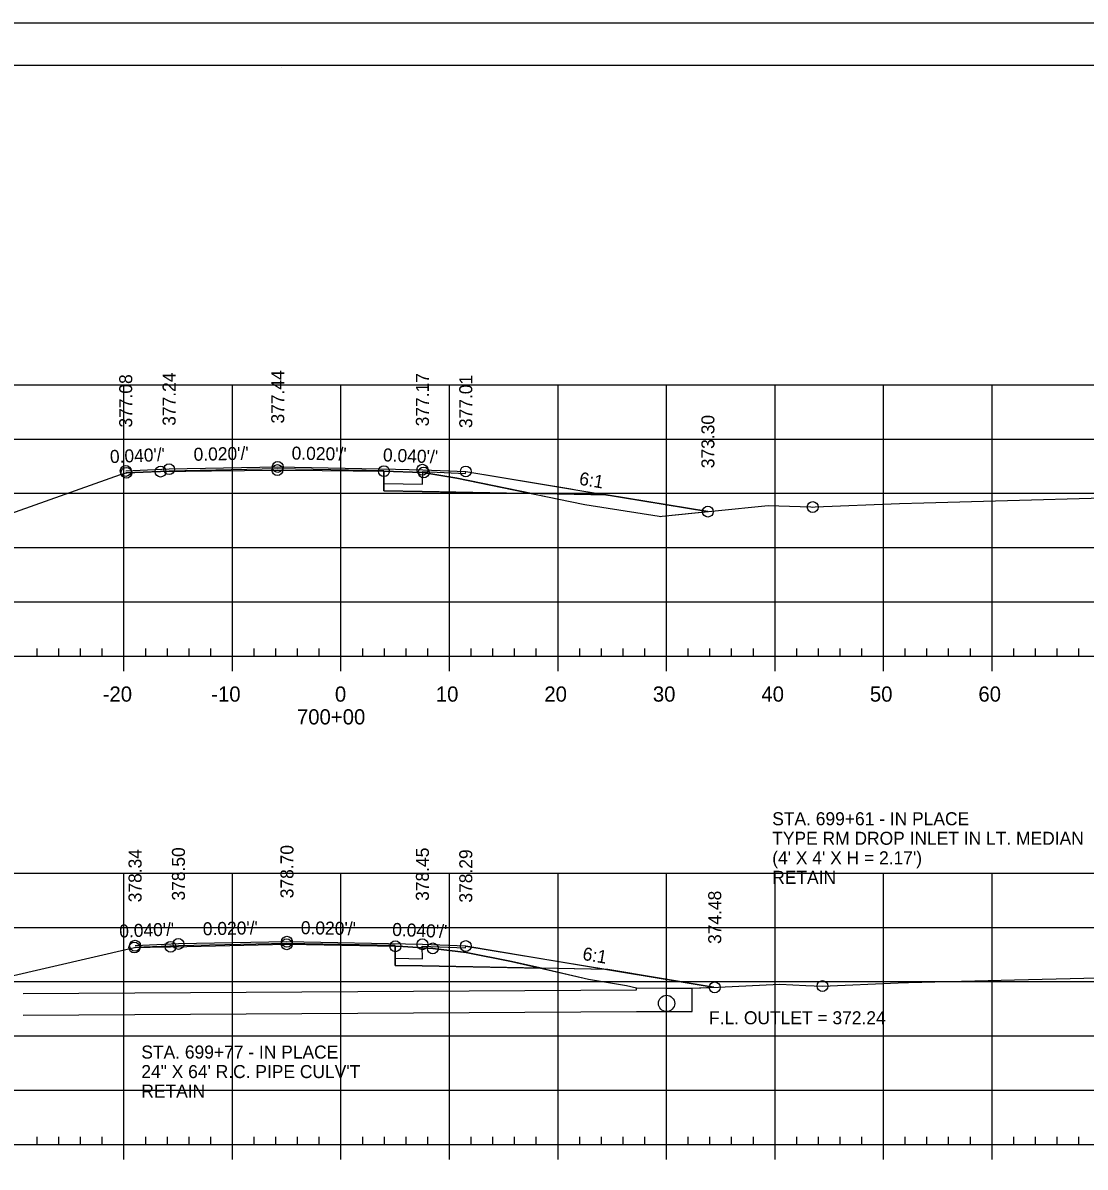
# Model space of a CAD drawing. Extents: x 1359801 to 1362404, y 372415 to 374228.
# Drawn here: x 1361174.4 to 1361272.3, y 372629.2 to 372734.6 of the extents above; entities that cross this region are included whole.
import ezdxf

# ---------------------------------------------------------------- set-up
doc = ezdxf.new("R2010")
doc.units = 0
for name, color, linetype in [('S_DRG_PT_SYM', 7, 'Continuous'), ('S_ELECTRIC_UTILITIES_ANNOT', 7, 'Continuous'), ('S_IRON_PIN', 7, 'Continuous'), ('S_MAILBOX', 7, 'Continuous'), ('S_PRIMARY_CTL', 7, 'Continuous'), ('S_SANITARY_SEWER', 7, 'Continuous'), ('S_SHOULDER', 7, 'Continuous'), ('S_UNDERGROUND_CABLE', 7, 'Continuous'), ('S_UTILITY_POLE_ANNOT', 7, 'Continuous'), ('S_UTL_PT_SYM', 7, 'Continuous'), ('S_WATER_UTILITIES', 7, 'Continuous')]:
    doc.layers.add(name, color=color, linetype=linetype)

msp = doc.modelspace()

# ---------------------------------------------------------------- linework, layer by layer
at = {"layer": 'S_DRG_PT_SYM'}
for points in [[(1361169.98, 372688.22), (1361183.38, 372692.97), (1361183.94, 372693.14), (1361187, 372693.25), (1361187.08, 372693.25), (1361191.77, 372693.31), (1361197.85, 372693.39), (1361201.98, 372693.34), (1361207.67, 372693.29), (1361211.2, 372693.18), (1361211.33, 372693.17), (1361211.61, 372693.12), (1361214.4, 372692.66), (1361224.82, 372690.49), (1361226.17, 372690.21), (1361233.03, 372689.14), (1361233.16, 372689.12), (1361233.32, 372689.14), (1361243.08, 372690.12), (1361247.02, 372689.99), (1361247.18, 372689.98), (1361247.41, 372689.99), (1361255.18, 372690.31), (1361257.42, 372690.36), (1361281.66, 372691.06)], [(1361168.98, 372645.76), (1361184.67, 372649.39), (1361187.55, 372649.45), (1361188.01, 372649.46), (1361189.5, 372649.49), (1361198.71, 372649.69), (1361200.54, 372649.67), (1361208.72, 372649.51), (1361209.42, 372649.48), (1361212.17, 372649.31), (1361212.95, 372649.2), (1361215.26, 372648.93), (1361219.41, 372648.11), (1361226.53, 372646.49), (1361230.03, 372645.88), (1361230.94, 372645.68), (1361233.64, 372645.65), (1361236.07, 372645.64), (1361238.51, 372645.75), (1361244.15, 372646.01), (1361246.54, 372645.9), (1361248.08, 372645.84), (1361255.07, 372646.14), (1361256.02, 372646.18), (1361265.77, 372646.41), (1361282.43, 372646.8)]]:
    msp.add_lwpolyline(points, dxfattribs=at)
at = {"layer": 'S_ELECTRIC_UTILITIES_ANNOT'}
for p, q in [((1361207.67, 372693.29), (1361207.67, 372693.32)), ((1361207.67, 372693.29), (1361207.67, 372693.29)), ((1361207.67, 372693.29), (1361207.67, 372691.49)), ((1361227.89, 372691.1), (1361221.28, 372691.23)), ((1361221.28, 372691.23), (1361224.82, 372690.49)), ((1361237.52, 372689.56), (1361237.52, 372689.56)), ((1361208.71, 372649.51), (1361208.71, 372649.57)), ((1361208.72, 372649.51), (1361208.71, 372649.51)), ((1361208.71, 372649.51), (1361208.71, 372647.74)), ((1361228.29, 372647.36), (1361222.2, 372647.48)), ((1361222.2, 372647.48), (1361226.53, 372646.49))]:
    msp.add_line(p, q, dxfattribs=at)
for points in [[(1361207.67, 372693.32), (1361197.88, 372693.51), (1361187.87, 372693.3), (1361183.97, 372693.15)], [(1361183.97, 372693.15), (1361187, 372693.25), (1361187.08, 372693.25), (1361191.77, 372693.31), (1361197.85, 372693.39), (1361201.98, 372693.34), (1361207.67, 372693.29)], [(1361221.28, 372691.23), (1361214.4, 372692.66), (1361211.61, 372693.12), (1361211.33, 372693.17), (1361211.2, 372693.18), (1361207.67, 372693.29)], [(1361207.67, 372691.49), (1361211.2, 372691.42), (1361221.28, 372691.23)], [(1361237.52, 372689.56), (1361228.16, 372691.1), (1361227.89, 372691.1)], [(1361224.82, 372690.49), (1361226.17, 372690.21), (1361233.03, 372689.14), (1361233.16, 372689.12), (1361233.32, 372689.14), (1361237.52, 372689.56)], [(1361208.71, 372649.57), (1361198.73, 372649.76), (1361188.73, 372649.55), (1361184.73, 372649.39)], [(1361184.73, 372649.39), (1361187.55, 372649.45), (1361188.01, 372649.46), (1361189.5, 372649.49), (1361198.71, 372649.69), (1361200.54, 372649.67), (1361208.71, 372649.51)], [(1361184.73, 372649.39), (1361184.73, 372649.39)], [(1361222.2, 372647.48), (1361219.41, 372648.11), (1361215.26, 372648.93), (1361212.95, 372649.2), (1361212.17, 372649.31), (1361209.42, 372649.48), (1361208.72, 372649.51)], [(1361208.71, 372647.74), (1361211.2, 372647.69), (1361222.2, 372647.48)], [(1361238.07, 372645.73), (1361237.27, 372645.87), (1361228.29, 372647.36)], [(1361226.53, 372646.49), (1361230.03, 372645.88), (1361230.94, 372645.68), (1361233.64, 372645.65), (1361236.07, 372645.64), (1361238.07, 372645.73)]]:
    msp.add_lwpolyline(points, dxfattribs=at)
at = {"layer": 'S_MAILBOX'}
for p, q in [((1361058.71, 372701.25), (1361348.71, 372701.25)), ((1361183.71, 372676.25), (1361183.71, 372701.25)), ((1361193.71, 372676.25), (1361193.71, 372701.25)), ((1361203.71, 372676.25), (1361203.71, 372701.25)), ((1361213.71, 372676.25), (1361213.71, 372701.25)), ((1361223.71, 372676.25), (1361223.71, 372701.25)), ((1361233.71, 372676.25), (1361233.71, 372701.25)), ((1361243.71, 372676.25), (1361243.71, 372701.25)), ((1361253.71, 372676.25), (1361253.71, 372701.25)), ((1361263.71, 372676.25), (1361263.71, 372701.25)), ((1361058.71, 372696.25), (1361348.71, 372696.25)), ((1361058.71, 372691.25), (1361348.71, 372691.25)), ((1361058.71, 372686.25), (1361348.71, 372686.25)), ((1361058.71, 372681.25), (1361348.71, 372681.25)), ((1361058.71, 372676.25), (1361348.71, 372676.25)), ((1361058.71, 372656.25), (1361348.71, 372656.25)), ((1361183.71, 372631.25), (1361183.71, 372656.25)), ((1361193.71, 372631.25), (1361193.71, 372656.25)), ((1361203.71, 372631.25), (1361203.71, 372656.25)), ((1361213.71, 372631.25), (1361213.71, 372656.25)), ((1361223.71, 372631.25), (1361223.71, 372656.25)), ((1361233.71, 372631.25), (1361233.71, 372656.25)), ((1361243.71, 372631.25), (1361243.71, 372656.25)), ((1361253.71, 372631.25), (1361253.71, 372656.25)), ((1361263.71, 372631.25), (1361263.71, 372656.25)), ((1361058.71, 372651.25), (1361348.71, 372651.25)), ((1361058.71, 372646.25), (1361348.71, 372646.25)), ((1361058.71, 372641.25), (1361348.71, 372641.25)), ((1361058.71, 372636.25), (1361348.71, 372636.25)), ((1361058.71, 372631.25), (1361348.71, 372631.25))]:
    msp.add_line(p, q, dxfattribs=at)
at = {"layer": 'S_SANITARY_SEWER'}
for points in [[(1361183.87, 372693.33), (1361183.87, 372693.33), (1361187.87, 372693.49), (1361187.87, 372693.49), (1361197.88, 372693.69), (1361197.88, 372693.69), (1361197.88, 372693.69), (1361208.72, 372693.47), (1361211.25, 372693.42), (1361211.25, 372693.42), (1361215.21, 372693.26), (1361215.21, 372693.26), (1361224.89, 372691.66), (1361225.36, 372691.58), (1361237.52, 372689.56)], [(1361184.73, 372649.59), (1361188.73, 372649.75), (1361188.73, 372649.75), (1361198.73, 372649.95), (1361198.73, 372649.95), (1361198.73, 372649.95), (1361198.73, 372649.95), (1361211.21, 372649.7), (1361211.21, 372649.7), (1361215.21, 372649.54), (1361215.21, 372649.54), (1361223.97, 372648.08), (1361224.89, 372647.92), (1361237.27, 372645.87), (1361238.07, 372645.73)]]:
    msp.add_lwpolyline(points, dxfattribs=at)
at = {"layer": 'S_SHOULDER'}
msp.add_line((1361033.31, 372734.6), (1361366.64, 372734.6), dxfattribs=at)
for points in [[(1361033.3, 372734.6), (1361366.64, 372734.6), (1361366.64, 372521.26), (1361033.3, 372521.26)], [(1361279.63, 372730.71), (1361279.63, 372720.83), (1361315.36, 372720.83), (1361315.36, 372717.91), (1361338.56, 372717.91), (1361338.56, 372693.57), (1361361.89, 372693.57), (1361361.89, 372525.25), (1361045.71, 372525.25), (1361045.71, 372730.71)]]:
    msp.add_lwpolyline(points, close=True, dxfattribs=at)
for points in [[(1361207.67, 372692.16), (1361211.21, 372692.09), (1361211.25, 372693.25)], [(1361211.25, 372693.25), (1361215.19, 372693.09), (1361215.21, 372693.26), (1361228.29, 372691.09)], [(1361228.29, 372691.09), (1361211.2, 372691.42), (1361207.67, 372691.49), (1361207.67, 372692.16)], [(1361208.71, 372648.41), (1361211.21, 372648.36), (1361211.21, 372648.36), (1361211.2, 372649.53)], [(1361211.2, 372649.53), (1361215.19, 372649.37), (1361215.21, 372649.53), (1361228.29, 372647.36)], [(1361228.29, 372647.36), (1361211.2, 372647.69), (1361208.71, 372647.74), (1361208.71, 372648.41)]]:
    msp.add_lwpolyline(points, dxfattribs=at)
for centre in [(1361183.87, 372693.31), (1361187.08, 372693.25), (1361187.87, 372693.47), (1361197.85, 372693.39), (1361197.88, 372693.68), (1361207.67, 372693.29), (1361211.21, 372693.42), (1361215.21, 372693.26), (1361183.94, 372693.14), (1361211.33, 372693.17), (1361237.52, 372689.56), (1361247.18, 372689.98), (1361184.67, 372649.39), (1361184.73, 372649.56), (1361188.01, 372649.46), (1361188.73, 372649.72), (1361198.71, 372649.69), (1361198.73, 372649.93), (1361208.72, 372649.51), (1361211.21, 372649.69), (1361212.17, 372649.31), (1361215.21, 372649.53), (1361238.15, 372645.72), (1361248.08, 372645.84)]:
    msp.add_circle(centre, 0.5, dxfattribs=at)
at = {"layer": 'S_UNDERGROUND_CABLE'}
for points in [[(1361228.29, 372691.09), (1361211.2, 372691.42), (1361207.67, 372691.49), (1361207.67, 372693.32), (1361197.88, 372693.51), (1361187.87, 372693.3), (1361183.87, 372693.14)], [(1361228.29, 372647.36), (1361211.2, 372647.69), (1361208.71, 372647.74), (1361208.71, 372649.57), (1361198.73, 372649.76), (1361188.73, 372649.55), (1361184.73, 372649.39)]]:
    msp.add_lwpolyline(points, dxfattribs=at)
at = {"layer": 'S_UTILITY_POLE_ANNOT'}
for p, q in [((1361174.41, 372645.15), (1361230.93, 372645.49)), ((1361230.93, 372645.49), (1361230.94, 372645.68)), ((1361174.42, 372643.15), (1361230.94, 372643.49))]:
    msp.add_line(p, q, dxfattribs=at)
msp.add_lwpolyline([(1361230.94, 372643.49), (1361236.07, 372643.49), (1361236.07, 372645.64)], dxfattribs=at)
msp.add_circle((1361233.71, 372644.24), 0.75, dxfattribs=at)
at = {"layer": 'S_UTL_PT_SYM'}
for p, q in [((1361045.71, 372730.71), (1361361.89, 372730.71)), ((1361198.23, 372730.45), (1361198.23, 372730.45)), ((1361198.23, 372730.45), (1361198.23, 372730.45))]:
    msp.add_line(p, q, dxfattribs=at)
at = {"layer": 'S_WATER_UTILITIES'}
for p, q in [((1361175.71, 372676.25), (1361175.71, 372676.95)), ((1361177.71, 372676.25), (1361177.71, 372676.95)), ((1361179.71, 372676.25), (1361179.71, 372676.95)), ((1361181.71, 372676.25), (1361181.71, 372676.95)), ((1361185.71, 372676.25), (1361185.71, 372676.95)), ((1361187.71, 372676.25), (1361187.71, 372676.95)), ((1361189.71, 372676.25), (1361189.71, 372676.95)), ((1361191.71, 372676.25), (1361191.71, 372676.95)), ((1361195.71, 372676.25), (1361195.71, 372676.95)), ((1361197.71, 372676.25), (1361197.71, 372676.95)), ((1361199.71, 372676.25), (1361199.71, 372676.95)), ((1361201.71, 372676.25), (1361201.71, 372676.95)), ((1361205.71, 372676.25), (1361205.71, 372676.95)), ((1361207.71, 372676.25), (1361207.71, 372676.95)), ((1361209.71, 372676.25), (1361209.71, 372676.95)), ((1361211.71, 372676.25), (1361211.71, 372676.95)), ((1361215.71, 372676.25), (1361215.71, 372676.95)), ((1361217.71, 372676.25), (1361217.71, 372676.95)), ((1361219.71, 372676.25), (1361219.71, 372676.95)), ((1361221.71, 372676.25), (1361221.71, 372676.95)), ((1361225.71, 372676.25), (1361225.71, 372676.95)), ((1361227.71, 372676.25), (1361227.71, 372676.95)), ((1361229.71, 372676.25), (1361229.71, 372676.95)), ((1361231.71, 372676.25), (1361231.71, 372676.95)), ((1361235.71, 372676.25), (1361235.71, 372676.95)), ((1361237.71, 372676.25), (1361237.71, 372676.95)), ((1361239.71, 372676.25), (1361239.71, 372676.95)), ((1361241.71, 372676.25), (1361241.71, 372676.95)), ((1361245.71, 372676.25), (1361245.71, 372676.95)), ((1361247.71, 372676.25), (1361247.71, 372676.95)), ((1361249.71, 372676.25), (1361249.71, 372676.95)), ((1361251.71, 372676.25), (1361251.71, 372676.95)), ((1361255.71, 372676.25), (1361255.71, 372676.95)), ((1361257.71, 372676.25), (1361257.71, 372676.95)), ((1361259.71, 372676.25), (1361259.71, 372676.95)), ((1361261.71, 372676.25), (1361261.71, 372676.95)), ((1361265.71, 372676.25), (1361265.71, 372676.95)), ((1361267.71, 372676.25), (1361267.71, 372676.95)), ((1361269.71, 372676.25), (1361269.71, 372676.95)), ((1361271.71, 372676.25), (1361271.71, 372676.95)), ((1361058.71, 372676.25), (1361348.71, 372676.25)), ((1361183.71, 372674.85), (1361183.71, 372676.25)), ((1361193.71, 372674.85), (1361193.71, 372676.25)), ((1361203.71, 372674.85), (1361203.71, 372676.25)), ((1361213.71, 372674.85), (1361213.71, 372676.25)), ((1361223.71, 372674.85), (1361223.71, 372676.25)), ((1361233.71, 372674.85), (1361233.71, 372676.25)), ((1361243.71, 372674.85), (1361243.71, 372676.25)), ((1361253.71, 372674.85), (1361253.71, 372676.25)), ((1361263.71, 372674.85), (1361263.71, 372676.25)), ((1361175.71, 372631.25), (1361175.71, 372631.95)), ((1361177.71, 372631.25), (1361177.71, 372631.95)), ((1361179.71, 372631.25), (1361179.71, 372631.95)), ((1361181.71, 372631.25), (1361181.71, 372631.95)), ((1361185.71, 372631.25), (1361185.71, 372631.95)), ((1361187.71, 372631.25), (1361187.71, 372631.95)), ((1361189.71, 372631.25), (1361189.71, 372631.95)), ((1361191.71, 372631.25), (1361191.71, 372631.95)), ((1361195.71, 372631.25), (1361195.71, 372631.95)), ((1361197.71, 372631.25), (1361197.71, 372631.95)), ((1361199.71, 372631.25), (1361199.71, 372631.95)), ((1361201.71, 372631.25), (1361201.71, 372631.95)), ((1361205.71, 372631.25), (1361205.71, 372631.95)), ((1361207.71, 372631.25), (1361207.71, 372631.95)), ((1361209.71, 372631.25), (1361209.71, 372631.95)), ((1361211.71, 372631.25), (1361211.71, 372631.95)), ((1361215.71, 372631.25), (1361215.71, 372631.95)), ((1361217.71, 372631.25), (1361217.71, 372631.95)), ((1361219.71, 372631.25), (1361219.71, 372631.95)), ((1361221.71, 372631.25), (1361221.71, 372631.95)), ((1361225.71, 372631.25), (1361225.71, 372631.95)), ((1361227.71, 372631.25), (1361227.71, 372631.95)), ((1361229.71, 372631.25), (1361229.71, 372631.95)), ((1361231.71, 372631.25), (1361231.71, 372631.95)), ((1361235.71, 372631.25), (1361235.71, 372631.95)), ((1361237.71, 372631.25), (1361237.71, 372631.95)), ((1361239.71, 372631.25), (1361239.71, 372631.95)), ((1361241.71, 372631.25), (1361241.71, 372631.95)), ((1361245.71, 372631.25), (1361245.71, 372631.95)), ((1361247.71, 372631.25), (1361247.71, 372631.95)), ((1361249.71, 372631.25), (1361249.71, 372631.95)), ((1361251.71, 372631.25), (1361251.71, 372631.95)), ((1361255.71, 372631.25), (1361255.71, 372631.95)), ((1361257.71, 372631.25), (1361257.71, 372631.95)), ((1361259.71, 372631.25), (1361259.71, 372631.95)), ((1361261.71, 372631.25), (1361261.71, 372631.95)), ((1361265.71, 372631.25), (1361265.71, 372631.95)), ((1361267.71, 372631.25), (1361267.71, 372631.95)), ((1361269.71, 372631.25), (1361269.71, 372631.95)), ((1361271.71, 372631.25), (1361271.71, 372631.95)), ((1361058.71, 372631.25), (1361348.71, 372631.25)), ((1361183.71, 372629.85), (1361183.71, 372631.25)), ((1361193.71, 372629.85), (1361193.71, 372631.25)), ((1361203.71, 372629.85), (1361203.71, 372631.25)), ((1361213.71, 372629.85), (1361213.71, 372631.25)), ((1361223.71, 372629.85), (1361223.71, 372631.25)), ((1361233.71, 372629.85), (1361233.71, 372631.25)), ((1361243.71, 372629.85), (1361243.71, 372631.25)), ((1361253.71, 372629.85), (1361253.71, 372631.25)), ((1361263.71, 372629.85), (1361263.71, 372631.25))]:
    msp.add_line(p, q, dxfattribs=at)

# ---------------------------------------------------------------- texts
at = {"layer": 'S_IRON_PIN'}
for s, rotation, p in [('377.08', 90, (1361184.47, 372697.31)), ('377.24', 90, (1361188.47, 372697.47)), ('377.44', 90, (1361198.48, 372697.68)), ('377.17', 90, (1361211.81, 372697.42)), ('377.01', 90, (1361215.81, 372697.26)), ('373.30', 90, (1361238.12, 372693.56)), ("0.040'/'", 2.2919, (1361182.44, 372694.03)), ("0.020'/'", 1.2209, (1361190.14, 372694.24)), ("0.020'/'", 358.8849, (1361199.15, 372694.36)), ("0.040'/'", 357.7378, (1361207.56, 372694.2)), ('6:1', 350.5761, (1361225.6, 372692.05)), ('378.34', 90, (1361185.33, 372653.56)), ('378.50', 90, (1361189.33, 372653.72)), ('378.70', 90, (1361199.33, 372653.93)), ('378.45', 90, (1361211.81, 372653.69)), ('378.29', 90, (1361215.81, 372653.53)), ('374.48', 90, (1361238.75, 372649.72)), ("0.040'/'", 2.2919, (1361183.3, 372650.3)), ("0.020'/'", 1.2209, (1361190.99, 372650.51)), ("0.020'/'", 358.8849, (1361200, 372650.63)), ("0.040'/'", 357.7378, (1361208.41, 372650.47)), ('6:1', 350.5771, (1361225.91, 372648.26))]:
    msp.add_text(s, height=1.2, rotation=rotation, dxfattribs=at).set_placement(p)
at = {"layer": 'S_PRIMARY_CTL'}
for s, p in [('-20', (1361181.75, 372672.05)), ('-10', (1361191.75, 372672.05)), ('0', (1361203.15, 372672.05)), ('10', (1361212.45, 372672.05)), ('20', (1361222.45, 372672.05)), ('30', (1361232.45, 372672.05)), ('40', (1361242.45, 372672.05)), ('50', (1361252.45, 372672.05)), ('60', (1361262.45, 372672.05)), ('700+00', (1361199.65, 372669.95))]:
    msp.add_text(s, height=1.4, dxfattribs=at).set_placement(p)
at = {"layer": 'S_SHOULDER'}
for p in [(1361255.13, 372690.26), (1361230.9, 372645.63), (1361236.02, 372645.59), (1361255.98, 372646.13)]:
    msp.add_text('+', height=0.1, dxfattribs=at).set_placement(p)
at = {"layer": 'S_UTILITY_POLE_ANNOT'}
for s, p in [('STA. 699+61 - IN PLACE', (1361243.45, 372660.66)), ('TYPE RM DROP INLET IN LT. MEDIAN', (1361243.45, 372658.86)), ("(4' X 4' X H = 2.17')", (1361243.45, 372657.06)), ('RETAIN', (1361243.45, 372655.26)), ('F.L. OUTLET = 372.24', (1361237.63, 372642.32)), ('STA. 699+77 - IN PLACE', (1361185.31, 372639.16)), ('24" X 64\' R.C. PIPE CULV\'T', (1361185.31, 372637.36)), ('RETAIN ', (1361185.31, 372635.56))]:
    msp.add_text(s, height=1.2, dxfattribs=at).set_placement(p)

doc.saveas('drawing.dxf')
